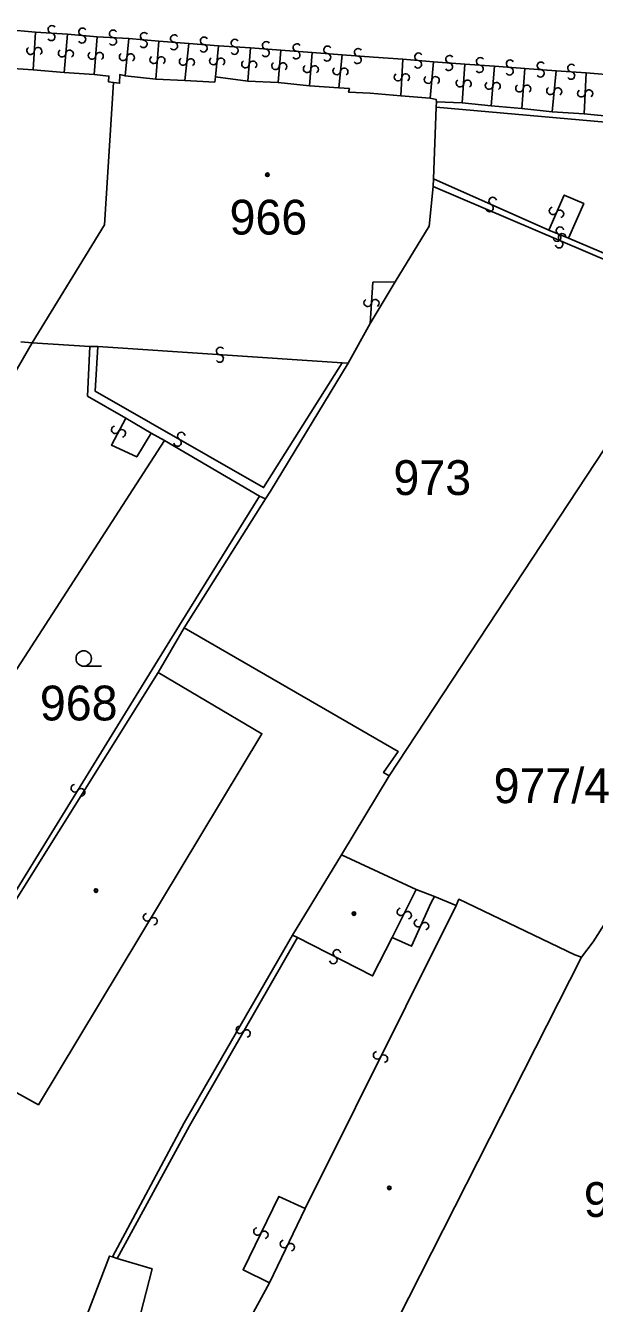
# Model space of a CAD drawing. Extents: x -600309 to -598967, y -1161267 to -1160292.
# Drawn here: x -599036.2 to -599008.5, y -1160995.9 to -1160933.5 of the extents above; entities that cross this region are included whole.
import ezdxf

# ---------------------------------------------------------------- set-up
doc = ezdxf.new("R2010")
doc.units = 0
for name, color, linetype in [('Level 1', 7, 'Continuous'), ('Level 13', 7, 'Continuous'), ('Level 3', 7, 'Continuous'), ('Level 4', 7, 'Continuous'), ('Level 5', 7, 'Continuous'), ('Level 57', 7, 'Continuous'), ('Level 60', 7, 'Continuous'), ('Vrstva 60', 7, 'Continuous')]:
    doc.layers.add(name, color=color, linetype=linetype)

msp = doc.modelspace()

# ---------------------------------------------------------------- linework, layer by layer
at = {"layer": 'Level 1'}
for points in [[(-599035.88, -1160935.65), (-599037.36, -1160935.55)], [(-599034.36, -1160935.79), (-599035.88, -1160935.65)], [(-599032.9, -1160935.89), (-599034.36, -1160935.79)], [(-599031.96, -1160936.28), (-599032.4, -1160943.23), (-599035.92, -1160948.98)], [(-599031.96, -1160936.28), (-599032.2, -1160936.24), (-599032.18, -1160935.96), (-599032.9, -1160935.89)], [(-599031.39, -1160935.95), (-599031.65, -1160935.89), (-599031.66, -1160936.31), (-599031.96, -1160936.28)], [(-599029.89, -1160936.11), (-599031.39, -1160935.95)], [(-599028.47, -1160936.17), (-599029.89, -1160936.11)], [(-599028.47, -1160936.17), (-599027.01, -1160936.25), (-599026.97, -1160936)], [(-599025.4, -1160936.2), (-599026.97, -1160936)], [(-599023.92, -1160936.27), (-599025.4, -1160936.2)], [(-599022.39, -1160936.43), (-599023.92, -1160936.27)], [(-599020.96, -1160936.54), (-599022.39, -1160936.43)], [(-599017.93, -1160936.92), (-599019.43, -1160936.79), (-599020.48, -1160936.75), (-599020.44, -1160936.57), (-599020.96, -1160936.54)], [(-599016.5, -1160937.04), (-599017.93, -1160936.92)], [(-599016.18, -1160937.21), (-599016.2, -1160937.11), (-599016.5, -1160937.04)], [(-599016.21, -1160937.48), (-599016.33, -1160940.98)], [(-599016.18, -1160937.21), (-599016.21, -1160937.48)], [(-599014.93, -1160937.26), (-599016.18, -1160937.21)], [(-599013.52, -1160937.41), (-599014.93, -1160937.26)], [(-599012.02, -1160937.55), (-599013.52, -1160937.41)], [(-599010.54, -1160937.71), (-599012.02, -1160937.55)], [(-599008.98, -1160937.81), (-599010.54, -1160937.71)], [(-599007.5, -1160937.95), (-599008.98, -1160937.81)], [(-599016.35, -1160941.35), (-599016.55, -1160943.29), (-599018.21, -1160946.01)], [(-599016.33, -1160940.98), (-599016.35, -1160941.35)], [(-599018.21, -1160946.01), (-599019.43, -1160948.04)], [(-599003.91, -1160946.66), (-599005.58, -1160949.96), (-599007.79, -1160953.9), (-599007.99, -1160954.16), (-599018.49, -1160970.13)], [(-599019.43, -1160948.04), (-599020.5, -1160949.98)], [(-599035.92, -1160948.98), (-599037.77, -1160952.15)], [(-599033.11, -1160949.17), (-599035.92, -1160948.98)], [(-599031.35, -1160952.67), (-599033.23, -1160951.59), (-599033.11, -1160949.17)], [(-599020.5, -1160949.98), (-599024.29, -1160956.24), (-599024.53, -1160956.6)], [(-599030.11, -1160953.4), (-599031.35, -1160952.67)], [(-599029.46, -1160953.75), (-599042.47, -1160973.86)], [(-599029.46, -1160953.75), (-599030.11, -1160953.4)], [(-599024.83, -1160956.47), (-599029.46, -1160953.75)], [(-599024.53, -1160956.6), (-599028.51, -1160962.91)], [(-599024.53, -1160956.6), (-599024.83, -1160956.47)], [(-599028.51, -1160962.91), (-599029.78, -1160965.09)], [(-599028.51, -1160962.91), (-599018.06, -1160968.94), (-599018.77, -1160969.98), (-599018.49, -1160970.13)], [(-599029.78, -1160965.09), (-599037.11, -1160976.83)], [(-599018.49, -1160970.13), (-599020.83, -1160974)], [(-599020.83, -1160974), (-599023.21, -1160977.91)], [(-599017.18, -1160975.69), (-599020.83, -1160974)], [(-599016.29, -1160976.03), (-599017.18, -1160975.69)], [(-599015.23, -1160976.47), (-599016.29, -1160976.03)], [(-599009.11, -1160978.99), (-599009.44, -1160978.87), (-599015.09, -1160976.16), (-599015.23, -1160976.47)], [(-599007.12, -1160976.01), (-599008.54, -1160978.25), (-599009.11, -1160978.99)], [(-599023.21, -1160977.91), (-599028.5, -1160987.09), (-599032, -1160993.63)], [(-599009.11, -1160978.99), (-599020.36, -1161001.16), (-599021.23, -1161004.5)], [(-599032, -1160993.63), (-599032.15, -1160993.59), (-599034.75, -1161000.4)]]:
    msp.add_lwpolyline(points, dxfattribs=at)
at = {"layer": 'Level 13'}
for centre, start, end in [((-599034.965, -1160933.676), 33.33932, 265.43732), ((-599034.994, -1160934.044), 213.12487, 85.71487), ((-599033.463, -1160933.796), 32.64179, 264.73979), ((-599031.968, -1160933.896), 34.02808, 266.12608), ((-599030.462, -1160934.016), 32.31891, 264.41691), ((-599028.986, -1160934.126), 33.48106, 265.57905), ((-599036.004, -1160934.717), 123.42688, 356.01688), ((-599035.636, -1160934.744), 303.64134, 175.73933), ((-599033.496, -1160934.163), 212.42734, 85.01734), ((-599031.992, -1160934.264), 213.81363, 86.40363), ((-599030.497, -1160934.383), 212.10445, 84.69445), ((-599029.013, -1160934.494), 213.2666, 85.8566), ((-599027.566, -1160934.603), 212.39464, 84.98464), ((-599027.533, -1160934.236), 32.60909, 264.70709), ((-599026.027, -1160934.346), 33.72824, 265.82624), ((-599026.053, -1160934.714), 213.51379, 86.10379), ((-599024.503, -1160934.456), 32.70587, 264.80387), ((-599023.005, -1160934.566), 33.28712, 265.38511), ((-599021.504, -1160934.676), 33.03447, 265.13246), ((-599034.464, -1160934.843), 122.48233, 354.58033), ((-599034.097, -1160934.876), 302.26788, 174.85788), ((-599033.003, -1160934.954), 122.52281, 355.11281), ((-599032.636, -1160934.987), 302.73727, 174.83527), ((-599031.483, -1160935.02), 121.72449, 353.82248), ((-599031.117, -1160935.059), 301.51003, 174.10003), ((-599029.994, -1160935.163), 122.73727, 354.83527), ((-599029.627, -1160935.196), 302.52281, 175.11281), ((-599028.553, -1160935.249), 120.85283, 353.44283), ((-599028.187, -1160935.292), 301.06729, 173.16528), ((-599027.083, -1160935.222), 121.89588, 354.48588), ((-599026.716, -1160935.259), 302.11034, 174.20834), ((-599024.536, -1160934.823), 212.49142, 85.08142), ((-599023.034, -1160934.934), 213.07266, 85.66266), ((-599021.535, -1160935.043), 212.82001, 85.41001), ((-599020.045, -1160935.163), 212.70268, 85.29268), ((-599020.014, -1160934.796), 32.91713, 265.01513), ((-599017.062, -1160935.016), 32.3864, 264.4844), ((-599015.555, -1160935.136), 33.28712, 265.38511), ((-599014.054, -1160935.236), 33.03447, 265.13246), ((-599012.595, -1160935.356), 33.12208, 265.22008), ((-599025.513, -1160935.373), 122.21906, 354.80906), ((-599025.146, -1160935.408), 302.43352, 174.53151), ((-599024.044, -1160935.463), 122.63929, 354.73729), ((-599023.677, -1160935.496), 302.42484, 175.01484), ((-599022.503, -1160935.603), 122.21906, 354.80906), ((-599022.136, -1160935.638), 302.43352, 174.53151), ((-599021.063, -1160935.71), 121.73218, 353.83018), ((-599020.697, -1160935.749), 301.51773, 174.10773), ((-599017.097, -1160935.383), 212.17194, 84.76194), ((-599015.584, -1160935.504), 213.07266, 85.66266), ((-599014.085, -1160935.603), 212.82001, 85.41001), ((-599012.624, -1160935.723), 212.90762, 85.49762), ((-599011.085, -1160935.456), 33.26051, 265.3585), ((-599011.114, -1160935.824), 213.04605, 85.63605), ((-599009.596, -1160935.566), 33.45448, 265.55248), ((-599009.623, -1160935.934), 213.24003, 85.83003), ((-599018.064, -1160936.008), 124.17518, 356.27317), ((-599017.696, -1160936.031), 303.96072, 176.55072), ((-599016.603, -1160936.133), 122.0219, 354.6119), ((-599016.236, -1160936.168), 302.23636, 174.33435), ((-599015.044, -1160936.306), 123.43795, 355.53595), ((-599014.676, -1160936.333), 303.22349, 175.81349), ((-599013.623, -1160936.423), 122.12449, 354.71449), ((-599013.256, -1160936.458), 302.33895, 174.43694), ((-599012.134, -1160936.554), 122.99638, 355.09438), ((-599011.767, -1160936.585), 302.78193, 175.37193), ((-599010.623, -1160936.681), 121.47591, 354.06591), ((-599010.257, -1160936.72), 301.69036, 173.78836), ((-599009.114, -1160936.799), 124.52454, 356.62254), ((-599008.746, -1160936.82), 304.31009, 176.90009), ((-599013.443, -1160942.062), 13.39133, 245.48933), ((-599013.596, -1160942.398), 193.17687, 65.76687), ((-599010.498, -1160942.544), 103.41024, 335.50824), ((-599010.162, -1160942.695), 283.19579, 155.78579), ((-599010.3, -1160943.85), 195.04883, 67.63883), ((-599010.159, -1160943.51), 15.26329, 247.36128), ((-599010.057, -1160943.831), 14.04312, 246.63312), ((-599010.204, -1160944.169), 194.25758, 66.35557), ((-599019.544, -1160947.026), 123.17396, 355.76396), ((-599019.176, -1160947.055), 303.38842, 175.48641), ((-599026.747, -1160949.386), 33.32189, 265.91189), ((-599026.774, -1160949.754), 213.53635, 85.63434), ((-599031.871, -1160953.232), 98.70126, 331.29126), ((-599031.549, -1160953.409), 278.91572, 151.01371), ((-599028.832, -1160953.859), 187.34588, 59.93588), ((-599028.647, -1160953.541), 7.56034, 239.65834), ((-599033.846, -1160970.743), 95.56164, 328.15164), ((-599033.534, -1160970.938), 275.7761, 147.87409), ((-599030.317, -1160977.044), 96.10625, 328.69625), ((-599017.924, -1160976.777), 100.59323, 333.18323), ((-599017.596, -1160976.944), 280.80768, 152.90568), ((-599030.003, -1160977.237), 276.32071, 148.41871), ((-599017.087, -1160977.324), 102.89699, 335.48699), ((-599016.753, -1160977.477), 283.11144, 155.20944), ((-599021.055, -1160978.807), 10.03396, 242.62396), ((-599021.226, -1160979.133), 190.24841, 62.34641), ((-599025.779, -1160982.538), 97.35307, 329.94307), ((-599025.461, -1160982.723), 277.56753, 149.66553), ((-599019.084, -1160983.786), 100.90067, 332.99867), ((-599018.756, -1160983.953), 280.68621, 153.27621), ((-599024.925, -1160992.388), 101.10765, 333.69765), ((-599024.595, -1160992.553), 281.32211, 153.42011), ((-599023.635, -1160992.999), 101.70086, 333.79886), ((-599023.304, -1160993.16), 281.48641, 154.07641)]:
    msp.add_arc(centre, 0.184, start, end, dxfattribs=at)
at = {"layer": 'Level 3'}
for points in [[(-599037.21, -1160933.69), (-599035.76, -1160933.81)], [(-599035.76, -1160933.81), (-599035.88, -1160935.65)], [(-599035.76, -1160933.81), (-599034.2, -1160933.92)], [(-599034.36, -1160935.79), (-599034.2, -1160933.92)], [(-599034.2, -1160933.92), (-599032.75, -1160934.04)], [(-599032.75, -1160934.04), (-599032.9, -1160935.89)], [(-599032.75, -1160934.04), (-599031.21, -1160934.13)], [(-599031.39, -1160935.95), (-599031.21, -1160934.13)], [(-599031.21, -1160934.13), (-599029.74, -1160934.26)], [(-599029.89, -1160936.11), (-599029.74, -1160934.26)], [(-599029.74, -1160934.26), (-599028.27, -1160934.36)], [(-599028.27, -1160934.36), (-599028.47, -1160936.17)], [(-599028.27, -1160934.36), (-599026.83, -1160934.48)], [(-599026.83, -1160934.48), (-599026.97, -1160936)], [(-599026.83, -1160934.48), (-599025.26, -1160934.58)], [(-599025.26, -1160934.58), (-599025.4, -1160936.2)], [(-599025.26, -1160934.58), (-599023.79, -1160934.7)], [(-599023.92, -1160936.27), (-599023.79, -1160934.7)], [(-599023.79, -1160934.7), (-599022.25, -1160934.81)], [(-599022.25, -1160934.81), (-599022.39, -1160936.43)], [(-599022.25, -1160934.81), (-599020.8, -1160934.92)], [(-599020.96, -1160936.54), (-599020.8, -1160934.92)], [(-599020.8, -1160934.92), (-599019.26, -1160935.04), (-599017.83, -1160935.13)], [(-599017.93, -1160936.92), (-599017.83, -1160935.13)], [(-599017.83, -1160935.13), (-599016.34, -1160935.26)], [(-599016.34, -1160935.26), (-599016.5, -1160937.04)], [(-599016.34, -1160935.26), (-599014.8, -1160935.37)], [(-599014.93, -1160937.26), (-599014.8, -1160935.37)], [(-599014.8, -1160935.37), (-599013.35, -1160935.48)], [(-599013.35, -1160935.48), (-599013.52, -1160937.41)], [(-599013.35, -1160935.48), (-599011.87, -1160935.59)], [(-599012.02, -1160937.55), (-599011.87, -1160935.59)], [(-599011.87, -1160935.59), (-599010.34, -1160935.7)], [(-599010.34, -1160935.7), (-599010.54, -1160937.71)], [(-599010.34, -1160935.7), (-599008.88, -1160935.8)], [(-599008.98, -1160937.81), (-599008.88, -1160935.8)], [(-599008.88, -1160935.8), (-599007.33, -1160935.93)], [(-599016.21, -1160937.48), (-599000.22, -1160938.89)], [(-599003.91, -1160946.66), (-599016.35, -1160941.35)], [(-599016.33, -1160940.98), (-599010.71, -1160943.48)], [(-599010.71, -1160943.48), (-599009.95, -1160941.77), (-599009, -1160942.19), (-599009.75, -1160943.87)], [(-599010.71, -1160943.48), (-599009.75, -1160943.87)], [(-599009.75, -1160943.87), (-599003.76, -1160946.41)], [(-599018.21, -1160946.01), (-599019.29, -1160946.03), (-599019.43, -1160948.04)], [(-599035.92, -1160948.98), (-599036.48, -1160948.94)], [(-599032.72, -1160949.17), (-599033.11, -1160949.17)], [(-599032.72, -1160949.17), (-599032.85, -1160951.35), (-599024.63, -1160956.06), (-599020.79, -1160949.97)], [(-599020.79, -1160949.97), (-599032.72, -1160949.17)], [(-599020.5, -1160949.98), (-599020.79, -1160949.97)], [(-599031.35, -1160952.67), (-599032.06, -1160953.98), (-599030.82, -1160954.56), (-599030.11, -1160953.4)], [(-599024.83, -1160956.47), (-599028.73, -1160962.77), (-599030.07, -1160964.95), (-599037.31, -1160976.72)], [(-599029.78, -1160965.09), (-599024.71, -1160968.08), (-599035.62, -1160986.2), (-599040.86, -1160983.31)], [(-599017.18, -1160975.69), (-599018.35, -1160978.03)], [(-599016.29, -1160976.03), (-599016.44, -1160976.33), (-599017.4, -1160978.46), (-599018.35, -1160978.03)], [(-599022.6, -1160991.27), (-599015.23, -1160976.47)], [(-599022.98, -1160978.03), (-599028.25, -1160987.23), (-599031.78, -1160993.71)], [(-599022.98, -1160978.03), (-599023.21, -1160977.91)], [(-599018.35, -1160978.03), (-599019.31, -1160979.91), (-599022.98, -1160978.03)], [(-599022.6, -1160991.27), (-599023.88, -1160990.68), (-599025.63, -1160994.26), (-599024.34, -1160994.89)], [(-599024.34, -1160994.89), (-599022.6, -1160991.27)], [(-599031.78, -1160993.71), (-599030.07, -1160994.22), (-599033.23, -1161006.49), (-599034.23, -1161006.36), (-599033.61, -1161019.05), (-599033.45, -1161022.19), (-599033.91, -1161022.8), (-599034.18, -1161024.38), (-599027.01, -1161023.84), (-599025.9, -1161001.7)], [(-599032, -1160993.63), (-599031.78, -1160993.71)], [(-599025.9, -1161001.7), (-599027.46, -1161000.88), (-599026.58, -1160999.01), (-599024.34, -1160994.89)]]:
    msp.add_lwpolyline(points, dxfattribs=at)
at = {"layer": 'Level 5'}
msp.add_line((-599033.41, -1160964.78), (-599032.535, -1160964.78), dxfattribs=at)
for centre, radius in [((-599024.44, -1160940.78), 0.09), ((-599024.44, -1160940.78), 0.0521), ((-599033.41, -1160964.405), 0.375), ((-599032.81, -1160975.74), 0.09), ((-599032.81, -1160975.74), 0.0521), ((-599020.22, -1160976.86), 0.09), ((-599020.22, -1160976.86), 0.0521), ((-599018.49, -1160990.26), 0.09), ((-599018.49, -1160990.26), 0.0521)]:
    msp.add_circle(centre, radius, dxfattribs=at)
at = {"layer": 'Level 60'}
for points in [[(-599037.36, -1160935.55), (-599035.88, -1160935.65), (-599034.36, -1160935.79), (-599032.9, -1160935.89), (-599032.18, -1160935.96), (-599032.2, -1160936.24), (-599031.96, -1160936.28), (-599032.4, -1160943.23), (-599035.92, -1160948.98), (-599037.77, -1160952.15)], [(-599007.99, -1160954.16), (-599018.49, -1160970.13), (-599018.77, -1160969.98), (-599018.06, -1160968.94), (-599028.51, -1160962.91), (-599024.53, -1160956.6), (-599024.29, -1160956.24), (-599020.5, -1160949.98), (-599019.43, -1160948.04), (-599018.21, -1160946.01), (-599016.55, -1160943.29), (-599016.35, -1160941.35), (-599016.33, -1160940.98), (-599016.21, -1160937.48), (-599016.18, -1160937.21), (-599014.93, -1160937.26), (-599013.52, -1160937.41), (-599012.02, -1160937.55), (-599010.54, -1160937.71), (-599008.98, -1160937.81), (-599007.5, -1160937.95)], [(-599007.12, -1160976.01), (-599008.54, -1160978.25), (-599009.11, -1160978.99), (-599009.44, -1160978.87), (-599015.09, -1160976.16), (-599015.23, -1160976.47), (-599016.29, -1160976.03), (-599017.18, -1160975.69), (-599020.83, -1160974), (-599018.49, -1160970.13), (-599007.99, -1160954.16)], [(-599047.59, -1160996.01), (-599047.12, -1160995.13), (-599044.68, -1160990.51), (-599040.86, -1160983.31), (-599037.11, -1160976.83), (-599029.78, -1160965.09), (-599028.51, -1160962.91), (-599018.06, -1160968.94), (-599018.77, -1160969.98), (-599018.49, -1160970.13), (-599020.83, -1160974), (-599023.21, -1160977.91), (-599028.5, -1160987.09), (-599032, -1160993.63), (-599032.15, -1160993.59), (-599034.75, -1161000.4)], [(-599007.25, -1161030.67), (-599023.79, -1161032.29), (-599023.44, -1161023.87), (-599023.54, -1161020.61), (-599021.96, -1161005.67), (-599021.23, -1161004.5), (-599020.36, -1161001.16), (-599009.11, -1160978.99), (-599008.54, -1160978.25), (-599007.12, -1160976.01)]]:
    msp.add_lwpolyline(points, dxfattribs=at)
for points in [[(-599016.2, -1160937.11), (-599016.18, -1160937.21), (-599016.21, -1160937.48), (-599016.33, -1160940.98), (-599016.35, -1160941.35), (-599016.55, -1160943.29), (-599018.21, -1160946.01), (-599019.43, -1160948.04), (-599020.5, -1160949.98), (-599024.29, -1160956.24), (-599024.53, -1160956.6), (-599024.83, -1160956.47), (-599029.46, -1160953.75), (-599030.11, -1160953.4), (-599031.35, -1160952.67), (-599033.23, -1160951.59), (-599033.11, -1160949.17), (-599035.92, -1160948.98), (-599032.4, -1160943.23), (-599031.96, -1160936.28), (-599031.66, -1160936.31), (-599031.65, -1160935.89), (-599031.39, -1160935.95), (-599029.89, -1160936.11), (-599028.47, -1160936.17), (-599027.01, -1160936.25), (-599026.97, -1160936), (-599025.4, -1160936.2), (-599023.92, -1160936.27), (-599022.39, -1160936.43), (-599020.96, -1160936.54), (-599020.44, -1160936.57), (-599020.48, -1160936.75), (-599019.43, -1160936.79), (-599017.93, -1160936.92), (-599016.5, -1160937.04)], [(-599044.89, -1160965.05), (-599037.77, -1160952.15), (-599035.92, -1160948.98), (-599033.11, -1160949.17), (-599033.23, -1160951.59), (-599031.35, -1160952.67), (-599030.11, -1160953.4), (-599029.46, -1160953.75), (-599042.47, -1160973.86), (-599046.94, -1160971.31), (-599048.3, -1160970.65)], [(-599024.83, -1160956.47), (-599024.53, -1160956.6), (-599028.51, -1160962.91), (-599029.78, -1160965.09), (-599037.11, -1160976.83), (-599037.31, -1160976.72), (-599041.05, -1160974.65), (-599042.47, -1160973.86), (-599029.46, -1160953.75)], [(-599023.21, -1160977.91), (-599020.83, -1160974), (-599017.18, -1160975.69), (-599016.29, -1160976.03), (-599015.23, -1160976.47), (-599015.09, -1160976.16), (-599009.44, -1160978.87), (-599009.11, -1160978.99), (-599020.36, -1161001.16), (-599021.23, -1161004.5), (-599021.96, -1161005.67), (-599023.54, -1161020.61), (-599023.44, -1161023.87), (-599023.79, -1161032.29), (-599023.41, -1161035.68), (-599034.62, -1161036.41), (-599035.64, -1161019.12), (-599035.98, -1161009.04), (-599035.61, -1161003.51), (-599034.75, -1161000.4), (-599032.15, -1160993.59), (-599032, -1160993.63), (-599028.5, -1160987.09)]]:
    msp.add_lwpolyline(points, close=True, dxfattribs=at)
at = {"layer": 'Vrstva 60'}
msp.add_lwpolyline([(-599037.36, -1160935.55), (-599035.88, -1160935.65), (-599034.36, -1160935.79), (-599032.9, -1160935.89), (-599032.18, -1160935.96), (-599032.2, -1160936.24), (-599031.96, -1160936.28), (-599031.66, -1160936.31), (-599031.65, -1160935.89), (-599031.39, -1160935.95), (-599029.89, -1160936.11), (-599028.47, -1160936.17), (-599027.01, -1160936.25), (-599026.97, -1160936), (-599025.4, -1160936.2), (-599023.92, -1160936.27), (-599022.39, -1160936.43), (-599020.96, -1160936.54), (-599020.44, -1160936.57), (-599020.48, -1160936.75), (-599019.43, -1160936.79), (-599017.93, -1160936.92), (-599016.5, -1160937.04), (-599016.2, -1160937.11), (-599016.18, -1160937.21), (-599014.93, -1160937.26), (-599013.52, -1160937.41), (-599012.02, -1160937.55), (-599010.54, -1160937.71), (-599008.98, -1160937.81), (-599007.5, -1160937.95)], dxfattribs=at)

# ---------------------------------------------------------------- texts
at = {"layer": 'Level 4'}
for s, p in [('966', (-599026.29, -1160943.7)), ('973', (-599018.29, -1160956.42)), ('968', (-599035.55, -1160967.43))]:
    msp.add_text(s, height=1.7, dxfattribs=at).set_placement(p)
at = {"layer": 'Level 57'}
for s, p in [('977/4', (-599013.398, -1160971.47)), ('977/3', (-599008.995, -1160991.68))]:
    msp.add_text(s, height=1.7, dxfattribs=at).set_placement(p)

doc.saveas('drawing.dxf')
